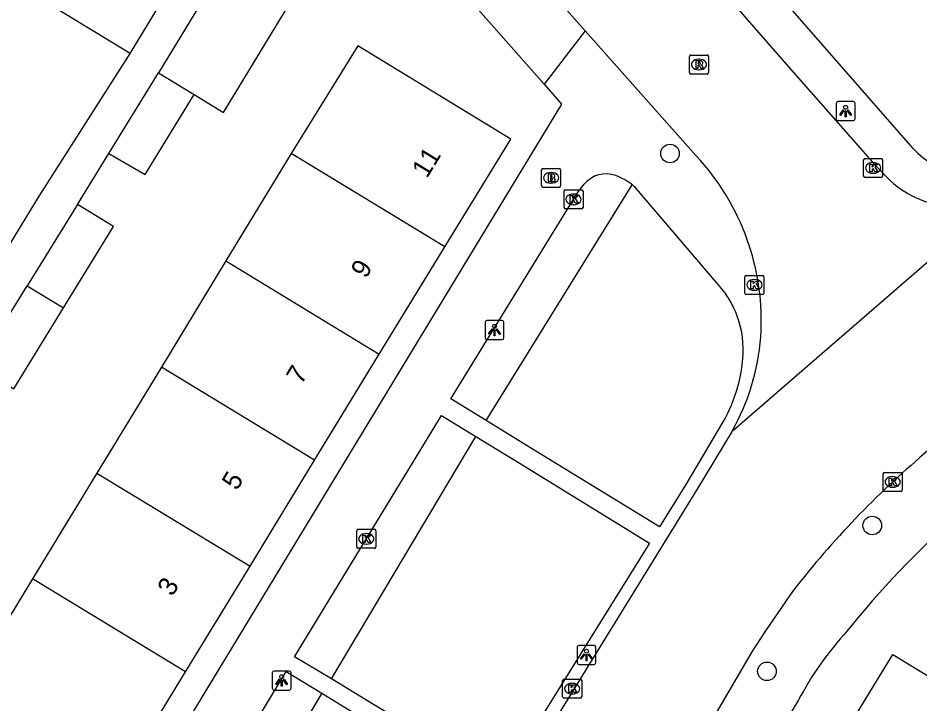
# Model space of a CAD drawing. Extents: x 158352 to 159489, y 383828 to 384597.
# Drawn here: x 158878.73 to 158926.21, y 383926.48 to 383962.56 of the extents above; entities that cross this region are included whole.
import ezdxf

# ---------------------------------------------------------------- set-up
doc = ezdxf.new("R2010")
doc.units = 0
for name, color, linetype in [('IMGEO_Boom', 7, 'Continuous'), ('IMGEO_Brandkraan', 7, 'Continuous'), ('IMGEO_Groenvoorziening', 7, 'Continuous'), ('IMGEO_Kolk', 7, 'Continuous'), ('IMGEO_Lichtpunt', 7, 'Continuous'), ('IMGEO_Pand', 7, 'Continuous'), ('IMGEO_Pand_nummerreeks', 7, 'Continuous'), ('IMGEO_Rijbaan_lokaal_open', 7, 'Continuous'), ('IMGEO_Rioolput', 7, 'Continuous'), ('IMGEO_Voetpad_open', 7, 'Continuous')]:
    doc.layers.add(name, color=color, linetype=linetype)

msp = doc.modelspace()

# ---------------------------------------------------------------- linework, layer by layer
at = {"layer": 'IMGEO_Boom'}
for centre in [(158913.049, 383955.436), (158923.694, 383935.865), (158918.149, 383928.19)]:
    msp.add_circle(centre, 0.489, dxfattribs=at)
at = {"layer": 'IMGEO_Brandkraan'}
for p, q in [((158906.289, 383953.727), (158906.289, 383954.579)), ((158906.364, 383954.653), (158907.216, 383954.653)), ((158907.29, 383954.579), (158907.29, 383953.727)), ((158906.777, 383954.433), (158906.802, 383954.433)), ((158907.216, 383953.653), (158906.364, 383953.653)), ((158906.8, 383953.873), (158906.775, 383953.873))]:
    msp.add_line(p, q, dxfattribs=at)
for points in [[(158906.289, 383953.727), (158906.289, 383954.579)], [(158906.364, 383954.653), (158907.216, 383954.653)], [(158907.29, 383954.579), (158907.29, 383953.727)], [(158906.637, 383954.353), (158906.637, 383953.953), (158906.85, 383953.953)], [(158906.868, 383954.353), (158906.637, 383954.353)], [(158906.816, 383954.272), (158906.762, 383954.272), (158906.762, 383954.196)], [(158906.762, 383954.196), (158906.815, 383954.196)], [(158906.824, 383954.12), (158906.762, 383954.12), (158906.762, 383954.039)], [(158906.762, 383954.039), (158906.824, 383954.039)], [(158907.216, 383953.653), (158906.364, 383953.653)]]:
    msp.add_lwpolyline(points, dxfattribs=at)
for centre, radius, start, end in [((158906.366, 383954.577), 0.0765, 91.552, 178.448), ((158906.366, 383954.577), 0.0765, 91.552, 178.448), ((158907.214, 383954.577), 0.0765, 1.552, 88.448), ((158907.214, 383954.577), 0.0765, 1.552, 88.448), ((158906.817, 383954.234), 0.0379, 267.8285, 90.9355), ((158906.825, 383954.079), 0.0404, 269.8759, 90.5077), ((158906.872, 383954.208), 0.145, 59.4692, 91.5367), ((158906.897, 383954.255), 0.0922, 285.5137, 58.1501), ((158906.902, 383954.063), 0.105, 301.3115, 78.989), ((158906.366, 383953.729), 0.0765, 181.552, 268.448), ((158906.366, 383953.729), 0.0765, 181.552, 268.448), ((158906.856, 383954.204), 0.251, 268.6676, 293.5347), ((158907.214, 383953.729), 0.0765, 271.552, 358.448), ((158907.214, 383953.729), 0.0765, 271.552, 358.448)]:
    msp.add_arc(centre, radius, start, end, dxfattribs=at)
for centre, major_axis, ratio, start_param, end_param in [((158906.776, 383954.153), (-0.387, 0.002), 0.722429, 4.712389, 7.853982), ((158906.801, 383954.153), (-0.39, 0.002), 0.717154, 1.570796, 4.712389)]:
    msp.add_ellipse(centre, major_axis=major_axis, ratio=ratio, start_param=start_param, end_param=end_param, dxfattribs=at)
at = {"layer": 'IMGEO_Groenvoorziening'}
for points in [[(158903.365, 383941.382), (158911.053, 383953.792)], [(158895.225, 383927.79), (158902.82, 383940.551)], [(158894.721, 383927.04), (158886.699, 383913.671)]]:
    msp.add_lwpolyline(points, dxfattribs=at)
at = {"layer": 'IMGEO_Kolk'}
for p, q in [((158923.24, 383954.248), (158923.24, 383955.1)), ((158923.315, 383955.174), (158924.167, 383955.174)), ((158924.241, 383955.1), (158924.241, 383954.248)), ((158923.728, 383954.954), (158923.753, 383954.954)), ((158924.167, 383954.174), (158923.315, 383954.174)), ((158923.751, 383954.394), (158923.726, 383954.394)), ((158907.471, 383952.596), (158907.471, 383953.448)), ((158907.546, 383953.522), (158908.398, 383953.522)), ((158907.959, 383953.302), (158907.984, 383953.302)), ((158908.472, 383953.448), (158908.472, 383952.596)), ((158907.982, 383952.742), (158907.957, 383952.742)), ((158908.398, 383952.522), (158907.546, 383952.522)), ((158916.99, 383948.095), (158916.99, 383948.947)), ((158917.065, 383949.021), (158917.917, 383949.021)), ((158917.478, 383948.801), (158917.503, 383948.801)), ((158917.991, 383948.947), (158917.991, 383948.095)), ((158917.917, 383948.021), (158917.065, 383948.021)), ((158917.501, 383948.241), (158917.476, 383948.241)), ((158924.268, 383937.729), (158924.268, 383938.581)), ((158924.343, 383938.655), (158925.195, 383938.655)), ((158924.756, 383938.435), (158924.781, 383938.435)), ((158925.269, 383938.581), (158925.269, 383937.729)), ((158924.779, 383937.875), (158924.754, 383937.875)), ((158925.195, 383937.655), (158924.343, 383937.655)), ((158896.565, 383934.737), (158896.565, 383935.589)), ((158896.64, 383935.663), (158897.492, 383935.663)), ((158897.566, 383935.589), (158897.566, 383934.737)), ((158897.053, 383935.443), (158897.078, 383935.443)), ((158897.492, 383934.663), (158896.64, 383934.663)), ((158897.076, 383934.883), (158897.051, 383934.883)), ((158907.399, 383926.852), (158907.399, 383927.704)), ((158907.474, 383927.778), (158908.326, 383927.778)), ((158907.887, 383927.558), (158907.912, 383927.558)), ((158908.4, 383927.704), (158908.4, 383926.852)), ((158907.91, 383926.998), (158907.885, 383926.998)), ((158908.326, 383926.778), (158907.474, 383926.778))]:
    msp.add_line(p, q, dxfattribs=at)
for points in [[(158923.24, 383954.248), (158923.24, 383955.1)], [(158923.315, 383955.174), (158924.167, 383955.174)], [(158924.241, 383955.1), (158924.241, 383954.248)], [(158923.561, 383954.874), (158923.684, 383954.874), (158923.684, 383954.723), (158923.814, 383954.874), (158923.978, 383954.874), (158923.832, 383954.723), (158923.985, 383954.474), (158923.833, 383954.474), (158923.748, 383954.638), (158923.684, 383954.571), (158923.684, 383954.474), (158923.561, 383954.474), (158923.561, 383954.874)], [(158924.167, 383954.174), (158923.315, 383954.174)], [(158907.471, 383952.596), (158907.471, 383953.448)], [(158907.546, 383953.522), (158908.398, 383953.522)], [(158907.792, 383953.222), (158907.915, 383953.222), (158907.915, 383953.071), (158908.045, 383953.222), (158908.209, 383953.222), (158908.063, 383953.071), (158908.216, 383952.822), (158908.064, 383952.822), (158907.979, 383952.986), (158907.915, 383952.919), (158907.915, 383952.822), (158907.792, 383952.822), (158907.792, 383953.222)], [(158908.472, 383953.448), (158908.472, 383952.596)], [(158908.398, 383952.522), (158907.546, 383952.522)], [(158916.99, 383948.095), (158916.99, 383948.947)], [(158917.065, 383949.021), (158917.917, 383949.021)], [(158917.991, 383948.947), (158917.991, 383948.095)], [(158917.311, 383948.721), (158917.434, 383948.721), (158917.434, 383948.57), (158917.564, 383948.721), (158917.728, 383948.721), (158917.582, 383948.57), (158917.735, 383948.321), (158917.583, 383948.321), (158917.498, 383948.485), (158917.434, 383948.418), (158917.434, 383948.321), (158917.311, 383948.321), (158917.311, 383948.721)], [(158917.917, 383948.021), (158917.065, 383948.021)], [(158924.268, 383937.729), (158924.268, 383938.581)], [(158924.343, 383938.655), (158925.195, 383938.655)], [(158924.589, 383938.355), (158924.712, 383938.355), (158924.712, 383938.204), (158924.842, 383938.355), (158925.006, 383938.355), (158924.86, 383938.204), (158925.013, 383937.955), (158924.861, 383937.955), (158924.776, 383938.119), (158924.712, 383938.052), (158924.712, 383937.955), (158924.589, 383937.955), (158924.589, 383938.355)], [(158925.269, 383938.581), (158925.269, 383937.729)], [(158925.195, 383937.655), (158924.343, 383937.655)], [(158896.565, 383934.737), (158896.565, 383935.589)], [(158896.64, 383935.663), (158897.492, 383935.663)], [(158897.566, 383935.589), (158897.566, 383934.737)], [(158896.886, 383935.363), (158897.009, 383935.363), (158897.009, 383935.212), (158897.139, 383935.363), (158897.303, 383935.363), (158897.157, 383935.212), (158897.31, 383934.963), (158897.158, 383934.963), (158897.073, 383935.127), (158897.009, 383935.06), (158897.009, 383934.963), (158896.886, 383934.963), (158896.886, 383935.363)], [(158897.492, 383934.663), (158896.64, 383934.663)], [(158907.399, 383926.852), (158907.399, 383927.704)], [(158907.474, 383927.778), (158908.326, 383927.778)], [(158907.72, 383927.478), (158907.843, 383927.478), (158907.843, 383927.327), (158907.973, 383927.478), (158908.137, 383927.478), (158907.991, 383927.327), (158908.144, 383927.078), (158907.992, 383927.078), (158907.907, 383927.242), (158907.843, 383927.175), (158907.843, 383927.078), (158907.72, 383927.078), (158907.72, 383927.478)], [(158908.4, 383927.704), (158908.4, 383926.852)], [(158908.326, 383926.778), (158907.474, 383926.778)]]:
    msp.add_lwpolyline(points, dxfattribs=at)
for centre, start, end in [((158923.317, 383955.098), 91.552, 178.448), ((158923.317, 383955.098), 91.552, 178.448), ((158924.165, 383955.098), 1.552, 88.448), ((158924.165, 383955.098), 1.552, 88.448), ((158923.317, 383954.25), 181.552, 268.448), ((158923.317, 383954.25), 181.552, 268.448), ((158924.165, 383954.25), 271.552, 358.448), ((158924.165, 383954.25), 271.552, 358.448), ((158907.548, 383953.446), 91.552, 178.448), ((158907.548, 383953.446), 91.552, 178.448), ((158908.396, 383953.446), 1.552, 88.448), ((158908.396, 383953.446), 1.552, 88.448), ((158907.548, 383952.598), 181.552, 268.448), ((158907.548, 383952.598), 181.552, 268.448), ((158908.396, 383952.598), 271.552, 358.448), ((158908.396, 383952.598), 271.552, 358.448), ((158917.067, 383948.945), 91.552, 178.448), ((158917.067, 383948.945), 91.552, 178.448), ((158917.915, 383948.945), 1.552, 88.448), ((158917.915, 383948.945), 1.552, 88.448), ((158917.067, 383948.097), 181.552, 268.448), ((158917.067, 383948.097), 181.552, 268.448), ((158917.915, 383948.097), 271.552, 358.448), ((158917.915, 383948.097), 271.552, 358.448), ((158924.345, 383938.579), 91.552, 178.448), ((158924.345, 383938.579), 91.552, 178.448), ((158925.193, 383938.579), 1.552, 88.448), ((158925.193, 383938.579), 1.552, 88.448), ((158924.345, 383937.731), 181.552, 268.448), ((158924.345, 383937.731), 181.552, 268.448), ((158925.193, 383937.731), 271.552, 358.448), ((158925.193, 383937.731), 271.552, 358.448), ((158896.642, 383935.587), 91.552, 178.448), ((158896.642, 383935.587), 91.552, 178.448), ((158897.49, 383935.587), 1.552, 88.448), ((158897.49, 383935.587), 1.552, 88.448), ((158896.642, 383934.739), 181.552, 268.448), ((158896.642, 383934.739), 181.552, 268.448), ((158897.49, 383934.739), 271.552, 358.448), ((158897.49, 383934.739), 271.552, 358.448), ((158907.476, 383927.702), 91.552, 178.448), ((158907.476, 383927.702), 91.552, 178.448), ((158908.324, 383927.702), 1.552, 88.448), ((158908.324, 383927.702), 1.552, 88.448), ((158907.476, 383926.854), 181.552, 268.448), ((158907.476, 383926.854), 181.552, 268.448), ((158908.324, 383926.854), 271.552, 358.448), ((158908.324, 383926.854), 271.552, 358.448)]:
    msp.add_arc(centre, 0.0765, start, end, dxfattribs=at)
for centre, major_axis, ratio, start_param, end_param in [((158923.727, 383954.674), (-0.387, 0.002), 0.722429, 4.712389, 7.853982), ((158923.752, 383954.674), (-0.39, 0.002), 0.717154, 1.570796, 4.712389), ((158907.958, 383953.022), (-0.387, 0.002), 0.722429, 4.712389, 7.853982), ((158907.983, 383953.022), (-0.39, 0.002), 0.717154, 1.570796, 4.712389), ((158917.477, 383948.521), (-0.387, 0.002), 0.722429, 4.712389, 7.853982), ((158917.502, 383948.521), (-0.39, 0.002), 0.717154, 1.570796, 4.712389), ((158924.755, 383938.155), (-0.387, 0.002), 0.722429, 4.712389, 7.853982), ((158924.78, 383938.155), (-0.39, 0.002), 0.717154, 1.570796, 4.712389), ((158897.052, 383935.163), (-0.387, 0.002), 0.722429, 4.712389, 7.853982), ((158897.077, 383935.163), (-0.39, 0.002), 0.717154, 1.570796, 4.712389), ((158907.886, 383927.278), (-0.387, 0.002), 0.722429, 4.712389, 7.853982), ((158907.911, 383927.278), (-0.39, 0.002), 0.717154, 1.570796, 4.712389)]:
    msp.add_ellipse(centre, major_axis=major_axis, ratio=ratio, start_param=start_param, end_param=end_param, dxfattribs=at)
at = {"layer": 'IMGEO_Lichtpunt'}
for p, q in [((158921.792, 383958.068), (158921.792, 383957.261)), ((158921.792, 383958.068), (158921.792, 383957.261)), ((158922.694, 383958.163), (158921.886, 383958.163)), ((158922.694, 383958.163), (158921.886, 383958.163)), ((158922.788, 383957.261), (158922.788, 383958.068)), ((158922.788, 383957.261), (158922.788, 383958.068)), ((158921.886, 383957.167), (158922.694, 383957.167)), ((158921.886, 383957.167), (158922.694, 383957.167)), ((158903.313, 383946.547), (158903.313, 383945.74)), ((158903.313, 383946.547), (158903.313, 383945.74)), ((158904.215, 383946.642), (158903.407, 383946.642)), ((158904.215, 383946.642), (158903.407, 383946.642)), ((158904.309, 383945.74), (158904.309, 383946.547)), ((158904.309, 383945.74), (158904.309, 383946.547)), ((158903.407, 383945.646), (158904.215, 383945.646)), ((158903.407, 383945.646), (158904.215, 383945.646)), ((158908.155, 383929.455), (158908.155, 383928.648)), ((158908.155, 383929.455), (158908.155, 383928.648)), ((158909.057, 383929.55), (158908.249, 383929.55)), ((158909.057, 383929.55), (158908.249, 383929.55)), ((158909.151, 383928.648), (158909.151, 383929.455)), ((158909.151, 383928.648), (158909.151, 383929.455)), ((158908.249, 383928.554), (158909.057, 383928.554)), ((158908.249, 383928.554), (158909.057, 383928.554)), ((158892.109, 383928.11), (158892.109, 383927.303)), ((158892.109, 383928.11), (158892.109, 383927.303)), ((158893.011, 383928.205), (158892.203, 383928.205)), ((158893.011, 383928.205), (158892.203, 383928.205)), ((158893.105, 383927.303), (158893.105, 383928.11)), ((158893.105, 383927.303), (158893.105, 383928.11)), ((158892.203, 383927.209), (158893.011, 383927.209)), ((158892.203, 383927.209), (158893.011, 383927.209))]:
    msp.add_line(p, q, dxfattribs=at)
for points in [[(158922.166, 383957.732), (158922.205, 383957.704), (158922.017, 383957.442), (158921.979, 383957.469), (158922.166, 383957.732)], [(158922.268, 383957.684), (158922.315, 383957.684), (158922.315, 383957.362), (158922.268, 383957.362), (158922.268, 383957.684)], [(158922.378, 383957.704), (158922.416, 383957.731), (158922.603, 383957.469), (158922.564, 383957.441), (158922.378, 383957.704)], [(158903.687, 383946.211), (158903.726, 383946.183), (158903.538, 383945.921), (158903.5, 383945.948), (158903.687, 383946.211)], [(158903.789, 383946.163), (158903.836, 383946.163), (158903.836, 383945.841), (158903.789, 383945.841), (158903.789, 383946.163)], [(158903.899, 383946.183), (158903.937, 383946.21), (158904.124, 383945.948), (158904.085, 383945.92), (158903.899, 383946.183)], [(158908.529, 383929.119), (158908.568, 383929.091), (158908.38, 383928.829), (158908.342, 383928.856), (158908.529, 383929.119)], [(158908.631, 383929.071), (158908.678, 383929.071), (158908.678, 383928.749), (158908.631, 383928.749), (158908.631, 383929.071)], [(158908.741, 383929.091), (158908.779, 383929.118), (158908.966, 383928.856), (158908.927, 383928.828), (158908.741, 383929.091)], [(158892.483, 383927.774), (158892.522, 383927.746), (158892.334, 383927.484), (158892.296, 383927.511), (158892.483, 383927.774)], [(158892.585, 383927.726), (158892.632, 383927.726), (158892.632, 383927.404), (158892.585, 383927.404), (158892.585, 383927.726)], [(158892.695, 383927.746), (158892.733, 383927.773), (158892.92, 383927.511), (158892.881, 383927.483), (158892.695, 383927.746)]]:
    msp.add_lwpolyline(points, dxfattribs=at)
for centre in [(158922.291, 383957.866), (158903.812, 383946.345), (158908.654, 383929.253), (158892.608, 383927.908)]:
    msp.add_circle(centre, 0.0994, dxfattribs=at)
for centre, start, end in [((158921.886, 383958.068), 90, 180), ((158921.886, 383958.068), 90, 180), ((158922.694, 383958.068), 0, 90), ((158922.694, 383958.068), 0, 90), ((158921.886, 383957.261), 180, 270), ((158921.886, 383957.261), 180, 270), ((158922.694, 383957.261), 270, 0), ((158922.694, 383957.261), 270, 360), ((158903.407, 383946.547), 90, 180), ((158903.407, 383946.547), 90, 180), ((158904.215, 383946.547), 0, 90), ((158904.215, 383946.547), 0, 90), ((158903.407, 383945.74), 180, 270), ((158903.407, 383945.74), 180, 270), ((158904.215, 383945.74), 270, 0), ((158904.215, 383945.74), 270, 360), ((158908.249, 383929.455), 90, 180), ((158908.249, 383929.455), 90, 180), ((158909.057, 383929.455), 0, 90), ((158909.057, 383929.455), 0, 90), ((158908.249, 383928.648), 180, 270), ((158908.249, 383928.648), 180, 270), ((158909.057, 383928.648), 270, 0), ((158909.057, 383928.648), 270, 360), ((158892.203, 383928.11), 90, 180), ((158892.203, 383928.11), 90, 180), ((158893.011, 383928.11), 0, 90), ((158893.011, 383928.11), 0, 90), ((158892.203, 383927.303), 180, 270), ((158892.203, 383927.303), 180, 270), ((158893.011, 383927.303), 270, 0), ((158893.011, 383927.303), 270, 360)]:
    msp.add_arc(centre, 0.0946, start, end, dxfattribs=at)
at = {"layer": 'IMGEO_Pand'}
for points in [[(158884.629, 383960.698), (158889.52, 383968.743)], [(158891.817, 383969.03), (158886.134, 383959.67)], [(158888.01, 383958.531), (158889.553, 383957.594), (158895.236, 383966.954), (158891.817, 383969.03)], [(158884.629, 383960.698), (158878.911, 383964.189)], [(158901.193, 383950.527), (158904.665, 383956.197), (158896.618, 383961.1), (158893.109, 383955.435)], [(158883.518, 383955.438), (158886.134, 383959.67)], [(158886.134, 383959.67), (158888.01, 383958.531)], [(158883.518, 383955.438), (158885.429, 383954.327), (158888.01, 383958.531)], [(158893.109, 383955.435), (158889.673, 383949.784)], [(158901.193, 383950.527), (158893.109, 383955.435)], [(158881.857, 383952.752), (158879.217, 383948.481)], [(158881.126, 383947.323), (158883.754, 383951.601), (158881.857, 383952.752)], [(158897.749, 383944.881), (158901.193, 383950.527)], [(158889.673, 383949.784), (158886.276, 383944.197)], [(158889.673, 383949.784), (158897.749, 383944.881)], [(158876.583, 383944.22), (158879.217, 383948.481)], [(158879.217, 383948.481), (158881.126, 383947.323)], [(158876.583, 383944.22), (158878.504, 383943.053), (158881.126, 383947.323)], [(158894.344, 383939.3), (158897.749, 383944.881)], [(158886.276, 383944.197), (158882.886, 383938.621)], [(158894.344, 383939.3), (158886.276, 383944.197)], [(158890.945, 383933.729), (158894.344, 383939.3)], [(158882.886, 383938.621), (158879.501, 383933.053)], [(158882.886, 383938.621), (158890.945, 383933.729)], [(158887.551, 383928.166), (158890.945, 383933.729)], [(158879.501, 383933.053), (158872.913, 383922.218)], [(158887.551, 383928.166), (158879.501, 383933.053)], [(158935.131, 383908.739), (158931.408, 383911.01), (158932.07, 383912.095), (158923.17, 383917.524), (158922.528, 383916.47), (158922.2, 383916.67), (158922.843, 383917.725), (158919.543, 383919.738), (158918.859, 383918.617), (158918.515, 383918.827), (158924.769, 383929.082), (158929.037, 383926.476), (158941.365, 383918.947)], [(158880.931, 383917.315), (158887.551, 383928.166)]]:
    msp.add_lwpolyline(points, dxfattribs=at)
at = {"layer": 'IMGEO_Rijbaan_lokaal_open'}
for points in [[(158983.266, 383989.284), (158968.343, 383976.328), (158960.04, 383969.004), (158933.072, 383945.457), (158926.205, 383939.436)], [(158893.891, 383989.068), (158919.281, 383959.993), (158923.073, 383955.694), (158923.681, 383955.001), (158924.315, 383954.337)], [(158887.347, 383986.558), (158888.791, 383984.448), (158895.811, 383976.359), (158899.17, 383972.495), (158908.587, 383961.89)], [(158908.587, 383961.89), (158914.424, 383955.317)], [(158916.322, 383940.83), (158930.218, 383952.85)], [(158916.322, 383940.83), (158914.449, 383937.728), (158897.239, 383909.803)], [(158919.367, 383932.215), (158918.041, 383930.273), (158917.361, 383929.217), (158913.842, 383923.214)]]:
    msp.add_lwpolyline(points, dxfattribs=at)
for centre, radius, start, end in [((158905.098, 383946.615), 12.755, 356.2216, 43.0198), ((158928.122, 383957.792), 5.141, 222.2256, 263.1323), ((158905.862, 383946.713), 12.001, 330.6464, 355.5133), ((158957.034, 383903.394), 47.428, 130.5424, 142.5786)]:
    msp.add_arc(centre, radius, start, end, dxfattribs=at)
at = {"layer": 'IMGEO_Rioolput'}
for p, q in [((158914.075, 383959.69), (158914.075, 383960.542)), ((158914.15, 383960.616), (158915.002, 383960.616)), ((158914.563, 383960.396), (158914.588, 383960.396)), ((158915.076, 383960.542), (158915.076, 383959.69)), ((158914.586, 383959.836), (158914.561, 383959.836)), ((158915.002, 383959.616), (158914.15, 383959.616))]:
    msp.add_line(p, q, dxfattribs=at)
for points in [[(158914.075, 383959.69), (158914.075, 383960.542)], [(158914.15, 383960.616), (158915.002, 383960.616)], [(158914.664, 383960.314), (158914.412, 383960.316), (158914.412, 383959.916)], [(158914.59, 383960.235), (158914.536, 383960.235), (158914.536, 383960.154)], [(158915.076, 383960.542), (158915.076, 383959.69)], [(158914.412, 383959.916), (158914.536, 383959.916), (158914.536, 383960.078), (158914.547, 383960.078)], [(158914.536, 383960.154), (158914.588, 383960.154)], [(158914.594, 383960.049), (158914.665, 383959.916), (158914.805, 383959.916), (158914.74, 383960.042)], [(158915.002, 383959.616), (158914.15, 383959.616)]]:
    msp.add_lwpolyline(points, dxfattribs=at)
for centre, radius, start, end in [((158914.152, 383960.54), 0.0765, 91.552, 178.448), ((158914.152, 383960.54), 0.0765, 91.552, 178.448), ((158914.596, 383960.139), 0.0964, 77.0061, 93.1865), ((158914.61, 383960.196), 0.0378, 276.6634, 79.6772), ((158914.663, 383960.204), 0.109, 350.3612, 89.416), ((158914.661, 383960.204), 0.112, 277.5842, 350.9817), ((158915, 383960.54), 0.0765, 1.552, 88.448), ((158915, 383960.54), 0.0765, 1.552, 88.448), ((158914.546, 383960.025), 0.0533, 26.0293, 88.6989), ((158914.572, 383960.343), 0.19, 274.7715, 282.9687), ((158914.645, 383959.989), 0.108, 29.5134, 73.7905), ((158914.152, 383959.692), 0.0765, 181.552, 268.448), ((158914.152, 383959.692), 0.0765, 181.552, 268.448), ((158915, 383959.692), 0.0765, 271.552, 358.448), ((158915, 383959.692), 0.0765, 271.552, 358.448)]:
    msp.add_arc(centre, radius, start, end, dxfattribs=at)
for centre, major_axis, ratio, start_param, end_param in [((158914.562, 383960.116), (-0.387, 0.002), 0.722429, 4.712389, 7.853982), ((158914.587, 383960.116), (-0.39, 0.002), 0.717154, 1.570796, 4.712389)]:
    msp.add_ellipse(centre, major_axis=major_axis, ratio=ratio, start_param=start_param, end_param=end_param, dxfattribs=at)
at = {"layer": 'IMGEO_Voetpad_open'}
for points in [[(158925.854, 383955.696), (158895.38, 383990.557)], [(158894.089, 383972.771), (158900.426, 383965.889), (158906.428, 383959.075)], [(158908.587, 383961.89), (158906.428, 383959.075)], [(158875.497, 383952.181), (158878.213, 383950.504), (158879.765, 383953.041), (158884.629, 383960.698)], [(158906.428, 383959.075), (158907.345, 383958.034), (158883.405, 383918.597)], [(158881.857, 383952.752), (158883.518, 383955.438)], [(158903.365, 383941.382), (158901.507, 383942.519), (158908.215, 383953.414), (158908.407, 383953.664), (158908.526, 383953.817)], [(158911.168, 383953.696), (158915.568, 383948.539), (158916.001, 383948.013)], [(158895.225, 383927.79), (158893.291, 383928.959), (158900.911, 383941.478), (158901.018, 383941.655), (158902.82, 383940.551)], [(158915.82, 383941.275), (158913.882, 383938.016), (158912.501, 383935.79), (158912.362, 383935.876), (158905.678, 383939.966), (158903.365, 383941.382)], [(158902.82, 383940.551), (158905.154, 383939.121), (158911.974, 383934.943), (158904.157, 383922.389), (158897.351, 383926.504), (158895.225, 383927.79)], [(158886.353, 383917.416), (158888.348, 383920.729), (158892.737, 383928.015), (158892.838, 383928.183), (158894.721, 383927.04)], [(158894.721, 383927.04), (158896.872, 383925.735), (158903.687, 383921.597), (158903.563, 383921.395), (158896.508, 383909.897)], [(158919.797, 383926.665), (158915.558, 383919.65)]]:
    msp.add_lwpolyline(points, dxfattribs=at)
for centre, radius, start, end in [((158928.514, 383958.022), 3.534, 221.1669, 311.3405), ((158909.683, 383952.868), 1.497, 69.7534, 140.6411), ((158909.141, 383951.394), 3.067, 51.4318, 69.7761), ((158909.459, 383951.765), 2.579, 48.4809, 51.81), ((158912.824, 383945.747), 3.903, 23.969, 35.5027), ((158911.959, 383945.142), 4.943, 0.7603, 26.2945), ((158908.984, 383945.269), 7.918, 329.7051, 359.5579), ((158958.453, 383901.64), 46.081, 131.1884, 141.5173), ((158935.037, 383918.615), 17.236, 137.2494, 152.1578)]:
    msp.add_arc(centre, radius, start, end, dxfattribs=at)

# ---------------------------------------------------------------- texts
at = {"layer": 'IMGEO_Pand_nummerreeks'}
for s, rotation, p in [('11', 58.6594, (158900.255, 383954.09)), ('9', 58.6574, (158897.041, 383948.811)), ('7', 58.6574, (158893.646, 383943.237)), ('5', 58.6574, (158890.251, 383937.662)), ('3', 58.6574, (158886.856, 383932.088))]:
    msp.add_text(s, height=1, rotation=rotation, dxfattribs=at).set_placement(p)

doc.saveas('drawing.dxf')
